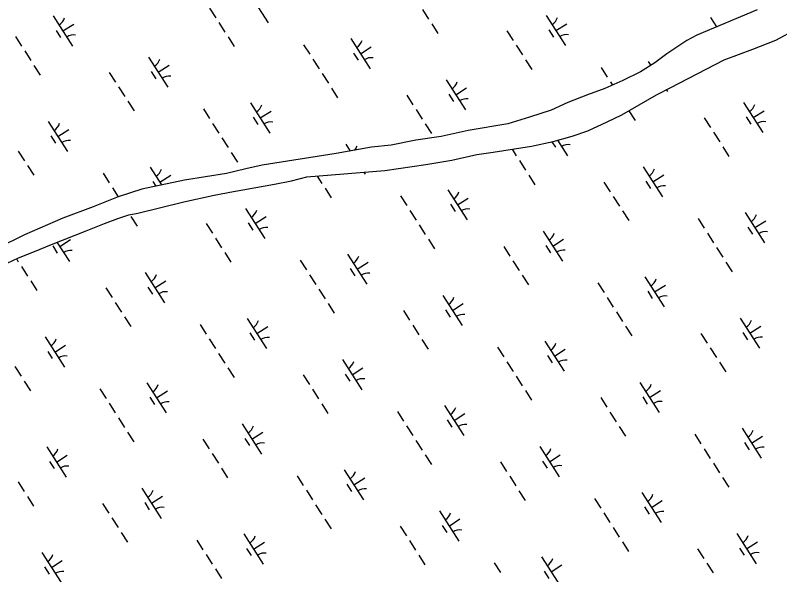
# Model space of a CAD drawing. Extents: x 3962991 to 3983549, y 181631 to 204078.
# Drawn here: x 3973389 to 3974457, y 195531 to 196312 of the extents above; entities that cross this region are included whole.
import ezdxf

# ---------------------------------------------------------------- set-up
doc = ezdxf.new("R2010")
doc.units = 0
doc.layers.add('V-GRID-MAJR', color=7, linetype='Continuous')
doc.layers.add('V-WETL-SWMP', color=7, linetype='Continuous')

msp = doc.modelspace()

# ---------------------------------------------------------------- linework, layer by layer
at = {"layer": 'V-GRID-MAJR'}
msp.add_spline([(3973536.4, 185784.1), (3973487.2, 188388.7), (3973372.6, 194448.6), (3973258, 200508.6), (3973228.2, 202082.7)], degree=3, dxfattribs=at)
at = {"layer": 'V-WETL-SWMP'}
for p, q in [((3973715.5, 196343.4), (3973742.4, 196301.3)), ((3973660.5, 196322.1), (3973669.2, 196308.6)), ((3973958, 196320.3), (3973966.6, 196306.8)), ((3974425.5, 196319.7), (3974341.3, 196284.2)), ((3973442.4, 196311.1), (3973469.4, 196269)), ((3974131, 196311.6), (3974157.9, 196269.6)), ((3974360.5, 196308.8), (3974368.8, 196295.8)), ((3973455.9, 196290.1), (3973471, 196299.8)), ((3973673.5, 196301.9), (3973682.1, 196288.4)), ((3973970.9, 196300.1), (3973979.5, 196286.6)), ((3974134.7, 196291.5), (3974141.2, 196281.4)), ((3974144.4, 196290.6), (3974159.6, 196300.3)), ((3973389.5, 196282.5), (3973398.1, 196269)), ((3973446.2, 196291), (3973452.6, 196280.9)), ((3973686.5, 196281.7), (3973695.1, 196268.2)), ((3974076, 196290.3), (3974084.7, 196276.9)), ((3974341.3, 196284.2), (3974327.4, 196276.8)), ((3973792, 196270.9), (3973800.7, 196257.5)), ((3973857.9, 196279.4), (3973884.9, 196237.3)), ((3974089, 196270.1), (3974097.6, 196256.7)), ((3974327.4, 196276.8), (3974299.3, 196258.4)), ((3973402.4, 196262.3), (3973411.1, 196248.8)), ((3973871.4, 196258.4), (3973886.5, 196268.1)), ((3973575.4, 196253.6), (3973602.4, 196211.5)), ((3973805, 196250.7), (3973813.6, 196237.3)), ((3973861.7, 196259.3), (3973868.1, 196249.2)), ((3974102, 196249.9), (3974110.6, 196236.5)), ((3974299.3, 196258.4), (3974282.5, 196245.5)), ((3974394.7, 196255.4), (3974395, 196254.9)), ((3973415.4, 196242), (3973424, 196228.6)), ((3973588.9, 196232.5), (3973604.1, 196242.3)), ((3974207.5, 196239.2), (3974216.2, 196225.8)), ((3974282.5, 196245.5), (3974262.7, 196233.2)), ((3974273.4, 196247.7), (3974277, 196242.1)), ((3973520.5, 196232.3), (3973529.1, 196218.8)), ((3973579.2, 196233.4), (3973585.7, 196223.3)), ((3973817.9, 196230.5), (3973826.6, 196217.1)), ((3974262.7, 196233.2), (3974238, 196220.8)), ((3973990.9, 196221.9), (3974017.9, 196179.8)), ((3974238, 196220.8), (3974212.8, 196209.6)), ((3974220.5, 196219), (3974223.5, 196214.3)), ((3973533.5, 196212.1), (3973542.1, 196198.6)), ((3973830.9, 196210.3), (3973839.5, 196196.9)), ((3974004.4, 196200.8), (3974019.6, 196210.5)), ((3974212.8, 196209.6), (3974188.7, 196200.9)), ((3974298.8, 196208.1), (3974300.4, 196205.6)), ((3973936, 196200.6), (3973944.7, 196187.1)), ((3973994.7, 196201.7), (3974001.2, 196191.6)), ((3974188.7, 196200.9), (3974161, 196190.3)), ((3973546.4, 196191.9), (3973555.1, 196178.4)), ((3973717.9, 196189.6), (3973744.9, 196147.5)), ((3974161, 196190.3), (3974137.6, 196179.7)), ((3974406.4, 196190.2), (3974433.4, 196148.1)), ((3973652, 196181.2), (3973660.6, 196167.7)), ((3973731.4, 196168.6), (3973746.5, 196178.3)), ((3973949, 196180.4), (3973957.6, 196166.9)), ((3974137.6, 196179.7), (3974107.5, 196169.7)), ((3974246.4, 196178.6), (3974255, 196165.1)), ((3974419.9, 196169.1), (3974435.1, 196178.8)), ((3973435.4, 196163.8), (3973462.4, 196121.7)), ((3973721.6, 196169.5), (3973728.1, 196159.4)), ((3974107.5, 196169.7), (3974077.4, 196160.3)), ((3974351.5, 196168.9), (3974360.2, 196155.4)), ((3974410.2, 196170), (3974416.7, 196159.9)), ((3973664.9, 196161), (3973673.6, 196147.5)), ((3973961.9, 196160.2), (3973970.6, 196146.7)), ((3974077.4, 196160.3), (3974021.9, 196151.2)), ((3973439.1, 196143.7), (3973445.6, 196133.6)), ((3973448.9, 196142.8), (3973464, 196152.5)), ((3973983.9, 196142.9), (3973948.9, 196137.6)), ((3974021.9, 196151.2), (3973983.9, 196142.9)), ((3974364.5, 196148.7), (3974373.1, 196135.2)), ((3973677.9, 196140.8), (3973686.5, 196127.3)), ((3973850.9, 196132.1), (3973857.1, 196122.4)), ((3973948.9, 196137.6), (3973914.5, 196130.6)), ((3974138.7, 196135.3), (3974143.6, 196127.7)), ((3974146.6, 196137.4), (3974160.4, 196115.8)), ((3974146.9, 196136.9), (3974148.4, 196137.9)), ((3973393.4, 196122.3), (3973402.1, 196108.8)), ((3973690.8, 196120.6), (3973699.5, 196107.1)), ((3973886.8, 196127.8), (3973837.3, 196118.8)), ((3973914.5, 196130.6), (3973886.8, 196127.8)), ((3974083.2, 196124.9), (3974089.1, 196115.8)), ((3974377.4, 196128.4), (3974386.1, 196115)), ((3973837.3, 196118.8), (3973734.1, 196102.5)), ((3973406.4, 196102.1), (3973415, 196088.6)), ((3973577.8, 196099.9), (3973593.7, 196075.1)), ((3973734.1, 196102.5), (3973711.2, 196097.4)), ((3974093.4, 196109), (3974102, 196095.6)), ((3974266.4, 196100.4), (3974293.4, 196058.3)), ((3973512, 196091.4), (3973520.6, 196077.9)), ((3973591.3, 196078.8), (3973606.5, 196088.5)), ((3973684.1, 196091), (3973625.6, 196081.9)), ((3973711.2, 196097.4), (3973684.1, 196091)), ((3973876, 196093), (3973877.9, 196090)), ((3974106.4, 196088.8), (3974115, 196075.4)), ((3974279.9, 196079.3), (3974295, 196089)), ((3973625.6, 196081.9), (3973565.9, 196069.1)), ((3973581.6, 196079.7), (3973585.7, 196073.3)), ((3973810.9, 196087.5), (3973817.6, 196077.1)), ((3974211.5, 196079.1), (3974220.1, 196065.6)), ((3974270.2, 196080.2), (3974276.6, 196070.1)), ((3973524.9, 196071.2), (3973533, 196058.5)), ((3973565.9, 196069.1), (3973532.8, 196058.4)), ((3973821.9, 196070.4), (3973830.5, 196056.9)), ((3973993.3, 196068.1), (3974020.3, 196026.1)), ((3973532.8, 196058.4), (3973497.9, 196044.7)), ((3973927.5, 196059.7), (3973936.1, 196046.2)), ((3974006.8, 196047.1), (3974022, 196056.8)), ((3974224.4, 196058.9), (3974233.1, 196045.4)), ((3973997.1, 196048), (3974003.6, 196037.9)), ((3973497.9, 196044.7), (3973455.8, 196028.5)), ((3973710.9, 196042.3), (3973737.8, 196000.2)), ((3973940.4, 196039.5), (3973949, 196026)), ((3974237.4, 196038.7), (3974246, 196025.2)), ((3974408.8, 196036.4), (3974435.8, 195994.3)), ((3973455.8, 196028.5), (3973402.2, 196005.6)), ((3973550.8, 196030.8), (3973559.4, 196017.3)), ((3973724.4, 196021.3), (3973739.5, 196031)), ((3974343, 196028), (3974351.6, 196014.5)), ((3974422.3, 196015.4), (3974437.5, 196025.1)), ((3973656, 196021), (3973664.6, 196007.6)), ((3973714.6, 196022.2), (3973721.1, 196012.1)), ((3973953.4, 196019.3), (3973962, 196005.8)), ((3974412.6, 196016.3), (3974419.1, 196006.2)), ((3973402.2, 196005.6), (3973316.3, 195963.5)), ((3974126.4, 196010.6), (3974153.4, 195968.5)), ((3974355.9, 196007.8), (3974364.6, 195994.3)), ((3973447.5, 195995), (3973464.8, 195968)), ((3973451.3, 195989), (3973466.5, 195998.8)), ((3973668.9, 196000.8), (3973677.5, 195987.4)), ((3973966.3, 195999.1), (3973975, 195985.6)), ((3974139.9, 195989.6), (3974155, 195999.3)), ((3973441.6, 195989.9), (3973448, 195979.8)), ((3974071.5, 195989.3), (3974080.1, 195975.8)), ((3974130.1, 195990.4), (3974136.6, 195980.3)), ((3974368.9, 195987.5), (3974377.5, 195974.1)), ((3973390.8, 195972.1), (3973393.5, 195967.9)), ((3973681.9, 195980.6), (3973690.5, 195967.2)), ((3973853.3, 195978.4), (3973880.3, 195936.3)), ((3973397.8, 195961.2), (3973406.5, 195947.7)), ((3973787.4, 195969.9), (3973796.1, 195956.4)), ((3973866.8, 195957.3), (3973882, 195967)), ((3974084.4, 195969.1), (3974093, 195955.6)), ((3974381.8, 195967.3), (3974390.5, 195953.9)), ((3973570.8, 195952.6), (3973597.8, 195910.5)), ((3973800.4, 195949.7), (3973809, 195936.2)), ((3973857.1, 195958.2), (3973863.5, 195948.1)), ((3973410.8, 195941), (3973419.4, 195927.5)), ((3973584.3, 195931.5), (3973599.5, 195941.2)), ((3974097.4, 195948.9), (3974106, 195935.4)), ((3974268.8, 195946.7), (3974295.8, 195904.6)), ((3973515.9, 195931.3), (3973524.6, 195917.8)), ((3973574.6, 195932.4), (3973581.1, 195922.3)), ((3973813.3, 195929.5), (3973822, 195916)), ((3974202.9, 195938.2), (3974211.6, 195924.7)), ((3974282.3, 195925.6), (3974297.5, 195935.3)), ((3973986.3, 195920.8), (3974013.3, 195878.7)), ((3974215.9, 195918), (3974224.5, 195904.5)), ((3974272.6, 195926.5), (3974279, 195916.4)), ((3973528.9, 195911.1), (3973537.5, 195897.6)), ((3973826.3, 195909.3), (3973834.9, 195895.8)), ((3973999.8, 195899.8), (3974015, 195909.5)), ((3973931.4, 195899.5), (3973940.1, 195886.1)), ((3973990.1, 195900.7), (3973996.6, 195890.6)), ((3974228.8, 195897.8), (3974237.5, 195884.3)), ((3973541.8, 195890.8), (3973550.5, 195877.4)), ((3973713.3, 195888.6), (3973740.3, 195846.5)), ((3974401.8, 195889.1), (3974428.8, 195847)), ((3973647.4, 195880.1), (3973656, 195866.7)), ((3973726.8, 195867.6), (3973741.9, 195877.3)), ((3973944.4, 195879.3), (3973953, 195865.9)), ((3974241.8, 195877.6), (3974250.4, 195864.1)), ((3974415.3, 195868.1), (3974430.5, 195877.8)), ((3973717, 195868.4), (3973723.5, 195858.3)), ((3974346.9, 195867.8), (3974355.6, 195854.3)), ((3974405.6, 195869), (3974412.1, 195858.9)), ((3973430.8, 195862.8), (3973457.8, 195820.7)), ((3973660.3, 195859.9), (3973669, 195846.5)), ((3973957.3, 195859.1), (3973966, 195845.7)), ((3974128.8, 195856.9), (3974155.8, 195814.8)), ((3973444.3, 195841.7), (3973459.4, 195851.4)), ((3974062.9, 195848.4), (3974071.5, 195834.9)), ((3974142.3, 195835.8), (3974157.4, 195845.6)), ((3974359.9, 195847.6), (3974368.5, 195834.1)), ((3973434.6, 195842.6), (3973441, 195832.5)), ((3973673.3, 195839.7), (3973681.9, 195826.2)), ((3974132.5, 195836.7), (3974139, 195826.6)), ((3973846.3, 195831.1), (3973873.3, 195789)), ((3974075.9, 195828.2), (3974084.5, 195814.7)), ((3974372.8, 195827.4), (3974381.5, 195813.9)), ((3973388.8, 195821.3), (3973397.5, 195807.8)), ((3973686.3, 195819.5), (3973694.9, 195806)), ((3973850.1, 195810.9), (3973856.5, 195800.8)), ((3973859.8, 195810), (3973874.9, 195819.7)), ((3973401.8, 195801.1), (3973410.4, 195787.6)), ((3973791.4, 195809.8), (3973800, 195796.3)), ((3974088.8, 195808), (3974097.4, 195794.5)), ((3973507.4, 195790.4), (3973516, 195776.9)), ((3973573.2, 195798.8), (3973600.2, 195756.7)), ((3973804.3, 195789.6), (3973813, 195776.1)), ((3974261.8, 195799.3), (3974288.8, 195757.2)), ((3973586.7, 195777.8), (3973601.9, 195787.5)), ((3974101.8, 195787.8), (3974110.4, 195774.3)), ((3974265.6, 195779.2), (3974272, 195769.1)), ((3974275.3, 195778.3), (3974290.5, 195788)), ((3973520.3, 195770.1), (3973529, 195756.7)), ((3973577, 195778.7), (3973583.5, 195768.6)), ((3973817.3, 195769.4), (3973825.9, 195755.9)), ((3974206.9, 195778), (3974215.5, 195764.6)), ((3973922.9, 195758.6), (3973931.5, 195745.2)), ((3973988.8, 195767.1), (3974015.7, 195725)), ((3974219.9, 195757.8), (3974228.5, 195744.4)), ((3973533.3, 195749.9), (3973541.9, 195736.5)), ((3973992.5, 195746.9), (3973999, 195736.8)), ((3974002.2, 195746.1), (3974017.4, 195755.8)), ((3973706.3, 195741.3), (3973733.3, 195699.2)), ((3973935.8, 195738.4), (3973944.5, 195725)), ((3974232.8, 195737.6), (3974241.4, 195724.2)), ((3973546.2, 195729.7), (3973554.9, 195716.3)), ((3973719.8, 195720.2), (3973734.9, 195730)), ((3974338.4, 195726.9), (3974347, 195713.4)), ((3974404.3, 195735.4), (3974431.2, 195693.3)), ((3973651.4, 195720), (3973660, 195706.5)), ((3973710, 195721.1), (3973716.5, 195711)), ((3973948.8, 195718.2), (3973957.4, 195704.8)), ((3974408, 195715.2), (3974414.5, 195705.1)), ((3974417.7, 195714.3), (3974432.9, 195724.1)), ((3973433.2, 195709.1), (3973460.2, 195667)), ((3974121.8, 195709.6), (3974148.8, 195667.5)), ((3974351.3, 195706.7), (3974360, 195693.2)), ((3973446.7, 195688), (3973461.9, 195697.7)), ((3973664.3, 195699.8), (3973673, 195686.3)), ((3973961.7, 195698), (3973970.4, 195684.6)), ((3974135.3, 195688.5), (3974150.4, 195698.2)), ((3973437, 195688.9), (3973443.4, 195678.8)), ((3974066.9, 195688.3), (3974075.5, 195674.8)), ((3974125.5, 195689.4), (3974132, 195679.3)), ((3974364.3, 195686.5), (3974372.9, 195673)), ((3973677.3, 195679.6), (3973685.9, 195666.1)), ((3973848.7, 195677.3), (3973875.7, 195635.2)), ((3973782.8, 195668.9), (3973791.5, 195655.4)), ((3973862.2, 195656.3), (3973877.4, 195666)), ((3974079.8, 195668.1), (3974088.5, 195654.6)), ((3974377.2, 195666.3), (3974385.9, 195652.8)), ((3973393.2, 195660.2), (3973401.9, 195646.7)), ((3973566.2, 195651.5), (3973593.2, 195609.4)), ((3973852.5, 195657.2), (3973859, 195647.1)), ((3973579.7, 195630.5), (3973594.9, 195640.2)), ((3973795.8, 195648.7), (3973804.4, 195635.2)), ((3974092.8, 195647.9), (3974101.4, 195634.4)), ((3974264.2, 195645.6), (3974291.2, 195603.5)), ((3973406.2, 195640), (3973414.8, 195626.5)), ((3973511.3, 195630.2), (3973520, 195616.7)), ((3973570, 195631.4), (3973576.5, 195621.3)), ((3974198.3, 195637.1), (3974207, 195623.7)), ((3974277.7, 195624.6), (3974292.9, 195634.3)), ((3973808.7, 195628.5), (3973817.4, 195615)), ((3973981.7, 195619.8), (3974008.7, 195577.7)), ((3974268, 195625.5), (3974274.5, 195615.4)), ((3973524.3, 195610), (3973532.9, 195596.5)), ((3973821.7, 195608.2), (3973830.3, 195594.8)), ((3973995.2, 195598.7), (3974010.4, 195608.5)), ((3974211.3, 195616.9), (3974219.9, 195603.5)), ((3973926.8, 195598.5), (3973935.5, 195585)), ((3973985.5, 195599.6), (3973992, 195589.5)), ((3973537.2, 195589.8), (3973545.9, 195576.3)), ((3973708.7, 195587.6), (3973735.7, 195545.5)), ((3974224.2, 195596.7), (3974232.9, 195583.3)), ((3974397.2, 195588.1), (3974424.2, 195546)), ((3973642.8, 195579.1), (3973651.4, 195565.6)), ((3973722.2, 195566.5), (3973737.3, 195576.2)), ((3973939.8, 195578.3), (3973948.4, 195564.8)), ((3974237.2, 195576.5), (3974245.8, 195563.1)), ((3974410.7, 195567), (3974425.9, 195576.7)), ((3973712.4, 195567.4), (3973718.9, 195557.3)), ((3974342.3, 195566.8), (3974351, 195553.3)), ((3974401, 195567.9), (3974407.5, 195557.8)), ((3973426.2, 195561.7), (3973453.2, 195519.6)), ((3973655.8, 195558.9), (3973664.4, 195545.4)), ((3973952.7, 195558.1), (3973961.4, 195544.6)), ((3974124.2, 195555.8), (3974151.2, 195513.7)), ((3973439.7, 195540.7), (3973454.9, 195550.4)), ((3974058.3, 195547.4), (3974066.9, 195533.9)), ((3974137.7, 195534.8), (3974152.8, 195544.5)), ((3974355.3, 195546.6), (3974363.9, 195533.1)), ((3973430, 195541.6), (3973436.4, 195531.5)), ((3973668.7, 195538.7), (3973677.3, 195525.2)), ((3974128, 195535.7), (3974134.4, 195525.6))]:
    msp.add_line(p, q, dxfattribs=at)
msp.add_lwpolyline([(3973370.2, 195962.3), (3973393.6, 195973.4), (3973415.9, 195982.1), (3973439.9, 195992.1), (3973488.1, 196010.8), (3973513.9, 196021.4), (3973532.6, 196028.2), (3973547.7, 196033.2), (3973560.3, 196035.8), (3973624.8, 196051.7), (3973667, 196060.6), (3973694.1, 196065.8), (3973751.4, 196076.1), (3973775, 196080.6), (3973796.7, 196086.3), (3973905.3, 196095.4), (3973962.7, 196103.4), (3973998.9, 196109.8), (3974033.8, 196117.5), (3974056.8, 196120.8), (3974110.5, 196129.3), (3974140.6, 196135.6), (3974167.1, 196143.2), (3974188.8, 196150.7), (3974215.8, 196163.1), (3974236.3, 196173), (3974284.9, 196200.8), (3974304.7, 196211.3), (3974379.2, 196249.6), (3974419.5, 196264.6), (3974451.4, 196277.1), (3974480.9, 196293.1)], dxfattribs=at)
for centre, start, end in [((3973441.2, 196313.5), 301.8919, 343.4355), ((3974129.7, 196314), 301.8919, 343.4355), ((3973471, 196267), 81.8919, 123.4355), ((3974159.6, 196267.5), 81.8919, 123.4355), ((3973856.7, 196281.8), 301.8919, 343.4355), ((3973574.2, 196255.9), 301.8919, 343.4355), ((3973886.5, 196235.2), 81.8919, 123.4355), ((3973604, 196209.4), 81.8919, 123.4355), ((3973989.7, 196224.2), 301.8919, 343.4355), ((3974019.5, 196177.7), 81.8919, 123.4355), ((3973716.7, 196192), 301.8919, 343.4355), ((3974405.2, 196192.5), 301.8919, 343.4355), ((3974435, 196146), 81.8919, 123.4355), ((3973434.2, 196166.2), 301.8919, 343.4355), ((3973746.5, 196145.5), 81.8919, 123.4355), ((3973464, 196119.6), 81.8919, 123.4355), ((3974162, 196113.8), 81.8919, 123.4355), ((3973849.7, 196134.4), 322.1301, 343.4355), ((3973576.6, 196102.2), 301.8919, 343.4355), ((3974265.2, 196102.7), 301.8919, 343.4355), ((3974295, 196056.2), 81.8919, 123.4355), ((3973992.1, 196070.5), 301.8919, 343.4355), ((3973709.6, 196044.7), 301.8919, 343.4355), ((3974021.9, 196024), 81.8919, 123.4355), ((3974407.6, 196038.8), 301.8919, 343.4355), ((3973739.5, 195998.2), 81.8919, 123.4355), ((3974125.2, 196012.9), 301.8919, 343.4355), ((3974437.4, 195992.3), 81.8919, 123.4355), ((3973466.4, 195965.9), 81.8919, 123.4355), ((3974155, 195966.4), 81.8919, 123.4355), ((3973852.1, 195980.7), 301.8919, 343.4355), ((3973569.6, 195954.9), 301.8919, 343.4355), ((3973881.9, 195934.2), 81.8919, 123.4355), ((3974267.6, 195949), 301.8919, 343.4355), ((3973599.4, 195908.4), 81.8919, 123.4355), ((3973985.1, 195923.2), 301.8919, 343.4355), ((3974297.4, 195902.5), 81.8919, 123.4355), ((3973712.1, 195890.9), 301.8919, 343.4355), ((3974014.9, 195876.7), 81.8919, 123.4355), ((3974400.6, 195891.4), 301.8919, 343.4355), ((3973429.6, 195865.1), 301.8919, 343.4355), ((3973741.9, 195844.4), 81.8919, 123.4355), ((3974127.6, 195859.2), 301.8919, 343.4355), ((3974430.4, 195844.9), 81.8919, 123.4355), ((3973459.4, 195818.6), 81.8919, 123.4355), ((3973845.1, 195833.4), 301.8919, 343.4355), ((3974157.4, 195812.7), 81.8919, 123.4355), ((3973874.9, 195786.9), 81.8919, 123.4355), ((3973572, 195801.2), 301.8919, 343.4355), ((3974260.6, 195801.7), 301.8919, 343.4355), ((3973601.8, 195754.7), 81.8919, 123.4355), ((3974290.4, 195755.2), 81.8919, 123.4355), ((3973987.5, 195769.4), 301.8919, 343.4355), ((3973705.1, 195743.6), 301.8919, 343.4355), ((3974017.4, 195722.9), 81.8919, 123.4355), ((3974403, 195737.7), 301.8919, 343.4355), ((3973432, 195711.4), 301.8919, 343.4355), ((3973734.9, 195697.1), 81.8919, 123.4355), ((3974120.6, 195711.9), 301.8919, 343.4355), ((3974432.9, 195691.2), 81.8919, 123.4355), ((3974150.4, 195665.4), 81.8919, 123.4355), ((3973461.8, 195664.9), 81.8919, 123.4355), ((3973847.5, 195679.7), 301.8919, 343.4355), ((3973877.3, 195633.2), 81.8919, 123.4355), ((3973565, 195653.8), 301.8919, 343.4355), ((3974263, 195648), 301.8919, 343.4355), ((3973594.8, 195607.3), 81.8919, 123.4355), ((3974292.8, 195601.4), 81.8919, 123.4355), ((3973980.5, 195622.1), 301.8919, 343.4355), ((3974010.3, 195575.6), 81.8919, 123.4355), ((3973707.5, 195589.9), 301.8919, 343.4355), ((3974396, 195590.4), 301.8919, 343.4355), ((3973425, 195564.1), 301.8919, 343.4355), ((3973737.3, 195543.4), 81.8919, 123.4355), ((3974425.8, 195543.9), 81.8919, 123.4355), ((3974123, 195558.2), 301.8919, 343.4355), ((3973454.8, 195517.6), 81.8919, 123.4355)]:
    msp.add_arc(centre, 17.6, start, end, dxfattribs=at)

doc.saveas('drawing.dxf')
